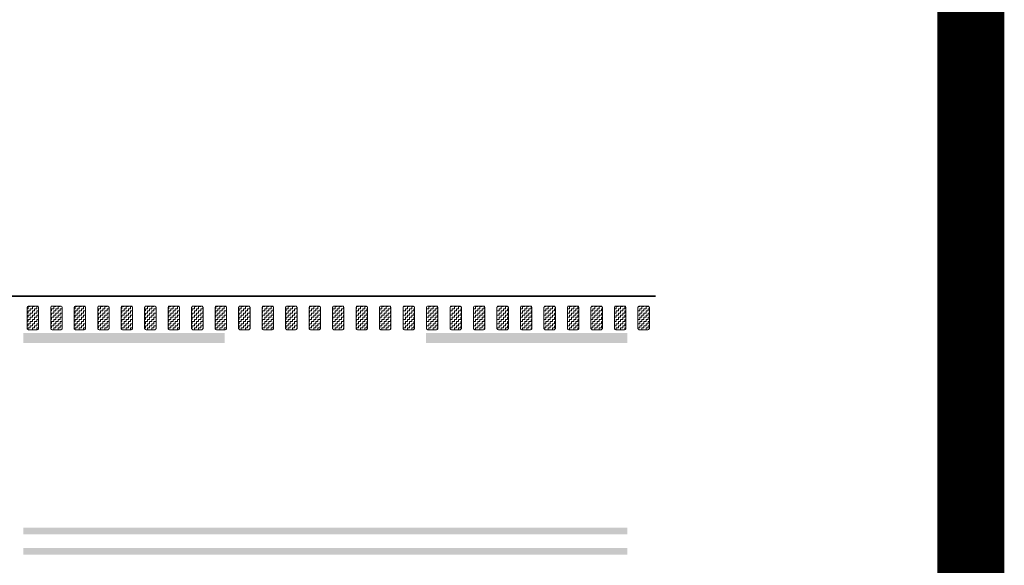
# Model space of a CAD drawing. Header units: metres. Extents: x -699 to 2316, y -1199 to 781.
# Tile 550 of 593: x 1206 to 1220, y -259 to -251. Entities that reach past the tile are written whole.
import ezdxf

# ---------------------------------------------------------------- set-up
doc = ezdxf.new("R2010")
doc.units = ezdxf.units.M
doc.linetypes.add('VW-3-3_STREEP', pattern=[6, 3, -3])
doc.linetypes.add('VW-9-3_STREEP', pattern=[12, 9, -3])
for name, color, linetype, lineweight in [('N-WA-VW-MARKERING_DYNAMISCH-G', 7, 'Continuous', 35), ('N-WE-VH-KANTVERHARDING-G', 210, 'Continuous', 35), ('N-WE-VW-MARKERING_LANGS_STREEP_33-G', 7, 'VW-3-3_STREEP', 13), ('N-WE-VW-MARKERING_LANGS_STREEP_93-G', 7, 'VW-9-3_STREEP', 13)]:
    doc.layers.add(name, color=color, linetype=linetype, lineweight=lineweight)
doc.layers.add('X-XX-AL-TEKENBLAD_VIEWPORT-G', color=7, linetype='Continuous', lineweight=18, plot=False)
pattern_1 = [(180, (362.03036, 0), (-0.03175, -0.03175), [0.03175, -0.03175]), (270, (361.99861, 0), (0.03175, -0.03175), [0.03175, -0.03175])]

msp = doc.modelspace()

# ---------------------------------------------------------------- hatches: boundary and pattern name
at = {"layer": 'N-WA-VW-MARKERING_DYNAMISCH-G', "lineweight": 9}
h = msp.add_hatch(dxfattribs=at)
h.set_pattern_fill('ZIGZAG', color=8, scale=0.01, angle=180, style=0)
h.set_pattern_definition(pattern_1)
edge = h.paths.add_edge_path()
edge.add_line((1205.9191, -254.8827), (1206.0491, -254.8827))
edge.add_arc((1206.0491, -254.9027), 0.02, 0, 90, ccw=False)
edge.add_line((1206.0691, -254.9027), (1206.0691, -255.2127))
edge.add_arc((1206.0491, -255.2127), 0.02, 270, 360, ccw=False)
edge.add_line((1206.0491, -255.2327), (1205.9191, -255.2327))
edge.add_arc((1205.9191, -255.2127), 0.02, 180, 270, ccw=False)
edge.add_line((1205.8991, -255.2127), (1205.8991, -254.9027))
edge.add_arc((1205.9191, -254.9027), 0.02, 90, 180, ccw=False)
h = msp.add_hatch(dxfattribs=at)
h.set_pattern_fill('ZIGZAG', color=8, scale=0.01, angle=180, style=0)
h.set_pattern_definition(pattern_1)
edge = h.paths.add_edge_path()
edge.add_line((1206.2691, -254.8827), (1206.3991, -254.8827))
edge.add_arc((1206.3991, -254.9027), 0.02, 0, 90, ccw=False)
edge.add_line((1206.4191, -254.9027), (1206.4191, -255.2127))
edge.add_arc((1206.3991, -255.2127), 0.02, 270, 360, ccw=False)
edge.add_line((1206.3991, -255.2327), (1206.2691, -255.2327))
edge.add_arc((1206.2691, -255.2127), 0.02, 180, 270, ccw=False)
edge.add_line((1206.2491, -255.2127), (1206.2491, -254.9027))
edge.add_arc((1206.2691, -254.9027), 0.02, 90, 180, ccw=False)
h = msp.add_hatch(dxfattribs=at)
h.set_pattern_fill('ZIGZAG', color=8, scale=0.01, angle=180, style=0)
h.set_pattern_definition(pattern_1)
edge = h.paths.add_edge_path()
edge.add_line((1206.6191, -254.8827), (1206.7491, -254.8827))
edge.add_arc((1206.7491, -254.9027), 0.02, 0, 90, ccw=False)
edge.add_line((1206.7691, -254.9027), (1206.7691, -255.2127))
edge.add_arc((1206.7491, -255.2127), 0.02, 270, 360, ccw=False)
edge.add_line((1206.7491, -255.2327), (1206.6191, -255.2327))
edge.add_arc((1206.6191, -255.2127), 0.02, 180, 270, ccw=False)
edge.add_line((1206.5991, -255.2127), (1206.5991, -254.9027))
edge.add_arc((1206.6191, -254.9027), 0.02, 90, 180, ccw=False)
h = msp.add_hatch(dxfattribs=at)
h.set_pattern_fill('ZIGZAG', color=8, scale=0.01, angle=180, style=0)
h.set_pattern_definition(pattern_1)
edge = h.paths.add_edge_path()
edge.add_line((1206.9691, -254.8827), (1207.0991, -254.8827))
edge.add_arc((1207.0991, -254.9027), 0.02, 0, 90, ccw=False)
edge.add_line((1207.1191, -254.9027), (1207.1191, -255.2127))
edge.add_arc((1207.0991, -255.2127), 0.02, 270, 360, ccw=False)
edge.add_line((1207.0991, -255.2327), (1206.9691, -255.2327))
edge.add_arc((1206.9691, -255.2127), 0.02, 180, 270, ccw=False)
edge.add_line((1206.9491, -255.2127), (1206.9491, -254.9027))
edge.add_arc((1206.9691, -254.9027), 0.02, 90, 180, ccw=False)
h = msp.add_hatch(dxfattribs=at)
h.set_pattern_fill('ZIGZAG', color=8, scale=0.01, angle=180, style=0)
h.set_pattern_definition(pattern_1)
edge = h.paths.add_edge_path()
edge.add_line((1207.3191, -254.8827), (1207.4491, -254.8827))
edge.add_arc((1207.4491, -254.9027), 0.02, 0, 90, ccw=False)
edge.add_line((1207.4691, -254.9027), (1207.4691, -255.2127))
edge.add_arc((1207.4491, -255.2127), 0.02, 270, 360, ccw=False)
edge.add_line((1207.4491, -255.2327), (1207.3191, -255.2327))
edge.add_arc((1207.3191, -255.2127), 0.02, 180, 270, ccw=False)
edge.add_line((1207.2991, -255.2127), (1207.2991, -254.9027))
edge.add_arc((1207.3191, -254.9027), 0.02, 90, 180, ccw=False)
h = msp.add_hatch(dxfattribs=at)
h.set_pattern_fill('ZIGZAG', color=8, scale=0.01, angle=180, style=0)
h.set_pattern_definition(pattern_1)
edge = h.paths.add_edge_path()
edge.add_line((1207.6691, -254.8827), (1207.7991, -254.8827))
edge.add_arc((1207.7991, -254.9027), 0.02, 0, 90, ccw=False)
edge.add_line((1207.8191, -254.9027), (1207.8191, -255.2127))
edge.add_arc((1207.7991, -255.2127), 0.02, 270, 360, ccw=False)
edge.add_line((1207.7991, -255.2327), (1207.6691, -255.2327))
edge.add_arc((1207.6691, -255.2127), 0.02, 180, 270, ccw=False)
edge.add_line((1207.6491, -255.2127), (1207.6491, -254.9027))
edge.add_arc((1207.6691, -254.9027), 0.02, 90, 180, ccw=False)
h = msp.add_hatch(dxfattribs=at)
h.set_pattern_fill('ZIGZAG', color=8, scale=0.01, angle=180, style=0)
h.set_pattern_definition(pattern_1)
edge = h.paths.add_edge_path()
edge.add_line((1208.0191, -254.8827), (1208.1491, -254.8827))
edge.add_arc((1208.1491, -254.9027), 0.02, 0, 90, ccw=False)
edge.add_line((1208.1691, -254.9027), (1208.1691, -255.2127))
edge.add_arc((1208.1491, -255.2127), 0.02, 270, 360, ccw=False)
edge.add_line((1208.1491, -255.2327), (1208.0191, -255.2327))
edge.add_arc((1208.0191, -255.2127), 0.02, 180, 270, ccw=False)
edge.add_line((1207.9991, -255.2127), (1207.9991, -254.9027))
edge.add_arc((1208.0191, -254.9027), 0.02, 90, 180, ccw=False)
h = msp.add_hatch(dxfattribs=at)
h.set_pattern_fill('ZIGZAG', color=8, scale=0.01, angle=180, style=0)
h.set_pattern_definition(pattern_1)
edge = h.paths.add_edge_path()
edge.add_line((1208.3691, -254.8827), (1208.4991, -254.8827))
edge.add_arc((1208.4991, -254.9027), 0.02, 0, 90, ccw=False)
edge.add_line((1208.5191, -254.9027), (1208.5191, -255.2127))
edge.add_arc((1208.4991, -255.2127), 0.02, 270, 360, ccw=False)
edge.add_line((1208.4991, -255.2327), (1208.3691, -255.2327))
edge.add_arc((1208.3691, -255.2127), 0.02, 180, 270, ccw=False)
edge.add_line((1208.3491, -255.2127), (1208.3491, -254.9027))
edge.add_arc((1208.3691, -254.9027), 0.02, 90, 180, ccw=False)
h = msp.add_hatch(dxfattribs=at)
h.set_pattern_fill('ZIGZAG', color=8, scale=0.01, angle=180, style=0)
h.set_pattern_definition(pattern_1)
edge = h.paths.add_edge_path()
edge.add_line((1208.7191, -254.8827), (1208.8491, -254.8827))
edge.add_arc((1208.8491, -254.9027), 0.02, 0, 90, ccw=False)
edge.add_line((1208.8691, -254.9027), (1208.8691, -255.2127))
edge.add_arc((1208.8491, -255.2127), 0.02, 270, 360, ccw=False)
edge.add_line((1208.8491, -255.2327), (1208.7191, -255.2327))
edge.add_arc((1208.7191, -255.2127), 0.02, 180, 270, ccw=False)
edge.add_line((1208.6991, -255.2127), (1208.6991, -254.9027))
edge.add_arc((1208.7191, -254.9027), 0.02, 90, 180, ccw=False)
h = msp.add_hatch(dxfattribs=at)
h.set_pattern_fill('ZIGZAG', color=8, scale=0.01, angle=180, style=0)
h.set_pattern_definition(pattern_1)
edge = h.paths.add_edge_path()
edge.add_line((1209.0691, -254.8827), (1209.1991, -254.8827))
edge.add_arc((1209.1991, -254.9027), 0.02, 0, 90, ccw=False)
edge.add_line((1209.2191, -254.9027), (1209.2191, -255.2127))
edge.add_arc((1209.1991, -255.2127), 0.02, 270, 360, ccw=False)
edge.add_line((1209.1991, -255.2327), (1209.0691, -255.2327))
edge.add_arc((1209.0691, -255.2127), 0.02, 180, 270, ccw=False)
edge.add_line((1209.0491, -255.2127), (1209.0491, -254.9027))
edge.add_arc((1209.0691, -254.9027), 0.02, 90, 180, ccw=False)
h = msp.add_hatch(dxfattribs=at)
h.set_pattern_fill('ZIGZAG', color=8, scale=0.01, angle=180, style=0)
h.set_pattern_definition(pattern_1)
edge = h.paths.add_edge_path()
edge.add_line((1209.4191, -254.8827), (1209.5491, -254.8827))
edge.add_arc((1209.5491, -254.9027), 0.02, 0, 90, ccw=False)
edge.add_line((1209.5691, -254.9027), (1209.5691, -255.2127))
edge.add_arc((1209.5491, -255.2127), 0.02, 270, 360, ccw=False)
edge.add_line((1209.5491, -255.2327), (1209.4191, -255.2327))
edge.add_arc((1209.4191, -255.2127), 0.02, 180, 270, ccw=False)
edge.add_line((1209.3991, -255.2127), (1209.3991, -254.9027))
edge.add_arc((1209.4191, -254.9027), 0.02, 90, 180, ccw=False)
h = msp.add_hatch(dxfattribs=at)
h.set_pattern_fill('ZIGZAG', color=8, scale=0.01, angle=180, style=0)
h.set_pattern_definition(pattern_1)
edge = h.paths.add_edge_path()
edge.add_line((1209.7691, -254.8827), (1209.8991, -254.8827))
edge.add_arc((1209.8991, -254.9027), 0.02, 0, 90, ccw=False)
edge.add_line((1209.9191, -254.9027), (1209.9191, -255.2127))
edge.add_arc((1209.8991, -255.2127), 0.02, 270, 360, ccw=False)
edge.add_line((1209.8991, -255.2327), (1209.7691, -255.2327))
edge.add_arc((1209.7691, -255.2127), 0.02, 180, 270, ccw=False)
edge.add_line((1209.7491, -255.2127), (1209.7491, -254.9027))
edge.add_arc((1209.7691, -254.9027), 0.02, 90, 180, ccw=False)
h = msp.add_hatch(dxfattribs=at)
h.set_pattern_fill('ZIGZAG', color=8, scale=0.01, angle=180, style=0)
h.set_pattern_definition(pattern_1)
edge = h.paths.add_edge_path()
edge.add_line((1210.1191, -254.8827), (1210.2491, -254.8827))
edge.add_arc((1210.2491, -254.9027), 0.02, 0, 90, ccw=False)
edge.add_line((1210.2691, -254.9027), (1210.2691, -255.2127))
edge.add_arc((1210.2491, -255.2127), 0.02, 270, 360, ccw=False)
edge.add_line((1210.2491, -255.2327), (1210.1191, -255.2327))
edge.add_arc((1210.1191, -255.2127), 0.02, 180, 270, ccw=False)
edge.add_line((1210.0991, -255.2127), (1210.0991, -254.9027))
edge.add_arc((1210.1191, -254.9027), 0.02, 90, 180, ccw=False)
h = msp.add_hatch(dxfattribs=at)
h.set_pattern_fill('ZIGZAG', color=8, scale=0.01, angle=180, style=0)
h.set_pattern_definition(pattern_1)
edge = h.paths.add_edge_path()
edge.add_line((1210.4691, -254.8827), (1210.5991, -254.8827))
edge.add_arc((1210.5991, -254.9027), 0.02, 0, 90, ccw=False)
edge.add_line((1210.6191, -254.9027), (1210.6191, -255.2127))
edge.add_arc((1210.5991, -255.2127), 0.02, 270, 360, ccw=False)
edge.add_line((1210.5991, -255.2327), (1210.4691, -255.2327))
edge.add_arc((1210.4691, -255.2127), 0.02, 180, 270, ccw=False)
edge.add_line((1210.4491, -255.2127), (1210.4491, -254.9027))
edge.add_arc((1210.4691, -254.9027), 0.02, 90, 180, ccw=False)
h = msp.add_hatch(dxfattribs=at)
h.set_pattern_fill('ZIGZAG', color=8, scale=0.01, angle=180, style=0)
h.set_pattern_definition(pattern_1)
edge = h.paths.add_edge_path()
edge.add_line((1210.8191, -254.8827), (1210.9491, -254.8827))
edge.add_arc((1210.9491, -254.9027), 0.02, 0, 90, ccw=False)
edge.add_line((1210.9691, -254.9027), (1210.9691, -255.2127))
edge.add_arc((1210.9491, -255.2127), 0.02, 270, 360, ccw=False)
edge.add_line((1210.9491, -255.2327), (1210.8191, -255.2327))
edge.add_arc((1210.8191, -255.2127), 0.02, 180, 270, ccw=False)
edge.add_line((1210.7991, -255.2127), (1210.7991, -254.9027))
edge.add_arc((1210.8191, -254.9027), 0.02, 90, 180, ccw=False)
h = msp.add_hatch(dxfattribs=at)
h.set_pattern_fill('ZIGZAG', color=8, scale=0.01, angle=180, style=0)
h.set_pattern_definition(pattern_1)
edge = h.paths.add_edge_path()
edge.add_line((1211.1691, -254.8827), (1211.2991, -254.8827))
edge.add_arc((1211.2991, -254.9027), 0.02, 0, 90, ccw=False)
edge.add_line((1211.3191, -254.9027), (1211.3191, -255.2127))
edge.add_arc((1211.2991, -255.2127), 0.02, 270, 360, ccw=False)
edge.add_line((1211.2991, -255.2327), (1211.1691, -255.2327))
edge.add_arc((1211.1691, -255.2127), 0.02, 180, 270, ccw=False)
edge.add_line((1211.1491, -255.2127), (1211.1491, -254.9027))
edge.add_arc((1211.1691, -254.9027), 0.02, 90, 180, ccw=False)
h = msp.add_hatch(dxfattribs=at)
h.set_pattern_fill('ZIGZAG', color=8, scale=0.01, angle=180, style=0)
h.set_pattern_definition(pattern_1)
edge = h.paths.add_edge_path()
edge.add_line((1211.5191, -254.8827), (1211.6491, -254.8827))
edge.add_arc((1211.6491, -254.9027), 0.02, 0, 90, ccw=False)
edge.add_line((1211.6691, -254.9027), (1211.6691, -255.2127))
edge.add_arc((1211.6491, -255.2127), 0.02, 270, 360, ccw=False)
edge.add_line((1211.6491, -255.2327), (1211.5191, -255.2327))
edge.add_arc((1211.5191, -255.2127), 0.02, 180, 270, ccw=False)
edge.add_line((1211.4991, -255.2127), (1211.4991, -254.9027))
edge.add_arc((1211.5191, -254.9027), 0.02, 90, 180, ccw=False)
h = msp.add_hatch(dxfattribs=at)
h.set_pattern_fill('ZIGZAG', color=8, scale=0.01, angle=180, style=0)
h.set_pattern_definition(pattern_1)
edge = h.paths.add_edge_path()
edge.add_line((1211.8691, -254.8827), (1211.9991, -254.8827))
edge.add_arc((1211.9991, -254.9027), 0.02, 0, 90, ccw=False)
edge.add_line((1212.0191, -254.9027), (1212.0191, -255.2127))
edge.add_arc((1211.9991, -255.2127), 0.02, 270, 360, ccw=False)
edge.add_line((1211.9991, -255.2327), (1211.8691, -255.2327))
edge.add_arc((1211.8691, -255.2127), 0.02, 180, 270, ccw=False)
edge.add_line((1211.8491, -255.2127), (1211.8491, -254.9027))
edge.add_arc((1211.8691, -254.9027), 0.02, 90, 180, ccw=False)
h = msp.add_hatch(dxfattribs=at)
h.set_pattern_fill('ZIGZAG', color=8, scale=0.01, angle=180, style=0)
h.set_pattern_definition(pattern_1)
edge = h.paths.add_edge_path()
edge.add_line((1212.2191, -254.8827), (1212.3491, -254.8827))
edge.add_arc((1212.3491, -254.9027), 0.02, 0, 90, ccw=False)
edge.add_line((1212.3691, -254.9027), (1212.3691, -255.2127))
edge.add_arc((1212.3491, -255.2127), 0.02, 270, 360, ccw=False)
edge.add_line((1212.3491, -255.2327), (1212.2191, -255.2327))
edge.add_arc((1212.2191, -255.2127), 0.02, 180, 270, ccw=False)
edge.add_line((1212.1991, -255.2127), (1212.1991, -254.9027))
edge.add_arc((1212.2191, -254.9027), 0.02, 90, 180, ccw=False)
h = msp.add_hatch(dxfattribs=at)
h.set_pattern_fill('ZIGZAG', color=8, scale=0.01, angle=180, style=0)
h.set_pattern_definition(pattern_1)
edge = h.paths.add_edge_path()
edge.add_line((1212.5691, -254.8827), (1212.6991, -254.8827))
edge.add_arc((1212.6991, -254.9027), 0.02, 0, 90, ccw=False)
edge.add_line((1212.7191, -254.9027), (1212.7191, -255.2127))
edge.add_arc((1212.6991, -255.2127), 0.02, 270, 360, ccw=False)
edge.add_line((1212.6991, -255.2327), (1212.5691, -255.2327))
edge.add_arc((1212.5691, -255.2127), 0.02, 180, 270, ccw=False)
edge.add_line((1212.5491, -255.2127), (1212.5491, -254.9027))
edge.add_arc((1212.5691, -254.9027), 0.02, 90, 180, ccw=False)
h = msp.add_hatch(dxfattribs=at)
h.set_pattern_fill('ZIGZAG', color=8, scale=0.01, angle=180, style=0)
h.set_pattern_definition(pattern_1)
edge = h.paths.add_edge_path()
edge.add_line((1212.9191, -254.8827), (1213.0491, -254.8827))
edge.add_arc((1213.0491, -254.9027), 0.02, 0, 90, ccw=False)
edge.add_line((1213.0691, -254.9027), (1213.0691, -255.2127))
edge.add_arc((1213.0491, -255.2127), 0.02, 270, 360, ccw=False)
edge.add_line((1213.0491, -255.2327), (1212.9191, -255.2327))
edge.add_arc((1212.9191, -255.2127), 0.02, 180, 270, ccw=False)
edge.add_line((1212.8991, -255.2127), (1212.8991, -254.9027))
edge.add_arc((1212.9191, -254.9027), 0.02, 90, 180, ccw=False)
h = msp.add_hatch(dxfattribs=at)
h.set_pattern_fill('ZIGZAG', color=8, scale=0.01, angle=180, style=0)
h.set_pattern_definition(pattern_1)
edge = h.paths.add_edge_path()
edge.add_line((1213.2691, -254.8827), (1213.3991, -254.8827))
edge.add_arc((1213.3991, -254.9027), 0.02, 0, 90, ccw=False)
edge.add_line((1213.4191, -254.9027), (1213.4191, -255.2127))
edge.add_arc((1213.3991, -255.2127), 0.02, 270, 360, ccw=False)
edge.add_line((1213.3991, -255.2327), (1213.2691, -255.2327))
edge.add_arc((1213.2691, -255.2127), 0.02, 180, 270, ccw=False)
edge.add_line((1213.2491, -255.2127), (1213.2491, -254.9027))
edge.add_arc((1213.2691, -254.9027), 0.02, 90, 180, ccw=False)
h = msp.add_hatch(dxfattribs=at)
h.set_pattern_fill('ZIGZAG', color=8, scale=0.01, angle=180, style=0)
h.set_pattern_definition(pattern_1)
edge = h.paths.add_edge_path()
edge.add_line((1213.6191, -254.8827), (1213.7491, -254.8827))
edge.add_arc((1213.7491, -254.9027), 0.02, 0, 90, ccw=False)
edge.add_line((1213.7691, -254.9027), (1213.7691, -255.2127))
edge.add_arc((1213.7491, -255.2127), 0.02, 270, 360, ccw=False)
edge.add_line((1213.7491, -255.2327), (1213.6191, -255.2327))
edge.add_arc((1213.6191, -255.2127), 0.02, 180, 270, ccw=False)
edge.add_line((1213.5991, -255.2127), (1213.5991, -254.9027))
edge.add_arc((1213.6191, -254.9027), 0.02, 90, 180, ccw=False)
h = msp.add_hatch(dxfattribs=at)
h.set_pattern_fill('ZIGZAG', color=8, scale=0.01, angle=180, style=0)
h.set_pattern_definition(pattern_1)
edge = h.paths.add_edge_path()
edge.add_line((1213.9691, -254.8827), (1214.0991, -254.8827))
edge.add_arc((1214.0991, -254.9027), 0.02, 0, 90, ccw=False)
edge.add_line((1214.1191, -254.9027), (1214.1191, -255.2127))
edge.add_arc((1214.0991, -255.2127), 0.02, 270, 360, ccw=False)
edge.add_line((1214.0991, -255.2327), (1213.9691, -255.2327))
edge.add_arc((1213.9691, -255.2127), 0.02, 180, 270, ccw=False)
edge.add_line((1213.9491, -255.2127), (1213.9491, -254.9027))
edge.add_arc((1213.9691, -254.9027), 0.02, 90, 180, ccw=False)
h = msp.add_hatch(dxfattribs=at)
h.set_pattern_fill('ZIGZAG', color=8, scale=0.01, angle=180, style=0)
h.set_pattern_definition(pattern_1)
edge = h.paths.add_edge_path()
edge.add_line((1214.3191, -254.8827), (1214.4491, -254.8827))
edge.add_arc((1214.4491, -254.9027), 0.02, 0, 90, ccw=False)
edge.add_line((1214.4691, -254.9027), (1214.4691, -255.2127))
edge.add_arc((1214.4491, -255.2127), 0.02, 270, 360, ccw=False)
edge.add_line((1214.4491, -255.2327), (1214.3191, -255.2327))
edge.add_arc((1214.3191, -255.2127), 0.02, 180, 270, ccw=False)
edge.add_line((1214.2991, -255.2127), (1214.2991, -254.9027))
edge.add_arc((1214.3191, -254.9027), 0.02, 90, 180, ccw=False)
h = msp.add_hatch(dxfattribs=at)
h.set_pattern_fill('ZIGZAG', color=8, scale=0.01, angle=180, style=0)
h.set_pattern_definition(pattern_1)
edge = h.paths.add_edge_path()
edge.add_line((1214.6691, -254.8827), (1214.7991, -254.8827))
edge.add_arc((1214.7991, -254.9027), 0.02, 0, 90, ccw=False)
edge.add_line((1214.8191, -254.9027), (1214.8191, -255.2127))
edge.add_arc((1214.7991, -255.2127), 0.02, 270, 360, ccw=False)
edge.add_line((1214.7991, -255.2327), (1214.6691, -255.2327))
edge.add_arc((1214.6691, -255.2127), 0.02, 180, 270, ccw=False)
edge.add_line((1214.6491, -255.2127), (1214.6491, -254.9027))
edge.add_arc((1214.6691, -254.9027), 0.02, 90, 180, ccw=False)
h = msp.add_hatch(dxfattribs=at)
h.set_pattern_fill('ZIGZAG', color=8, scale=0.01, angle=180, style=0)
h.set_pattern_definition(pattern_1)
edge = h.paths.add_edge_path()
edge.add_line((1215.0191, -254.8827), (1215.1491, -254.8827))
edge.add_arc((1215.1491, -254.9027), 0.02, 0, 90, ccw=False)
edge.add_line((1215.1691, -254.9027), (1215.1691, -255.2127))
edge.add_arc((1215.1491, -255.2127), 0.02, 270, 360, ccw=False)
edge.add_line((1215.1491, -255.2327), (1215.0191, -255.2327))
edge.add_arc((1215.0191, -255.2127), 0.02, 180, 270, ccw=False)
edge.add_line((1214.9991, -255.2127), (1214.9991, -254.9027))
edge.add_arc((1215.0191, -254.9027), 0.02, 90, 180, ccw=False)

# ---------------------------------------------------------------- linework, layer by layer
at = {"layer": 'N-WA-VW-MARKERING_DYNAMISCH-G', "color": 8, "lineweight": 9}
for points in [[(1205.9191, -254.8827), (1206.0491, -254.8827, -0.4142136), (1206.0691, -254.9027), (1206.0691, -255.2127, -0.4142136), (1206.0491, -255.2327), (1205.9191, -255.2327, -0.4142136), (1205.8991, -255.2127), (1205.8991, -254.9027, -0.4142136)], [(1206.2691, -254.8827), (1206.3991, -254.8827, -0.4142136), (1206.4191, -254.9027), (1206.4191, -255.2127, -0.4142136), (1206.3991, -255.2327), (1206.2691, -255.2327, -0.4142136), (1206.2491, -255.2127), (1206.2491, -254.9027, -0.4142136)], [(1206.6191, -254.8827), (1206.7491, -254.8827, -0.4142136), (1206.7691, -254.9027), (1206.7691, -255.2127, -0.4142136), (1206.7491, -255.2327), (1206.6191, -255.2327, -0.4142136), (1206.5991, -255.2127), (1206.5991, -254.9027, -0.4142136)], [(1206.9691, -254.8827), (1207.0991, -254.8827, -0.4142136), (1207.1191, -254.9027), (1207.1191, -255.2127, -0.4142136), (1207.0991, -255.2327), (1206.9691, -255.2327, -0.4142136), (1206.9491, -255.2127), (1206.9491, -254.9027, -0.4142136)], [(1207.3191, -254.8827), (1207.4491, -254.8827, -0.4142136), (1207.4691, -254.9027), (1207.4691, -255.2127, -0.4142136), (1207.4491, -255.2327), (1207.3191, -255.2327, -0.4142136), (1207.2991, -255.2127), (1207.2991, -254.9027, -0.4142136)], [(1207.6691, -254.8827), (1207.7991, -254.8827, -0.4142136), (1207.8191, -254.9027), (1207.8191, -255.2127, -0.4142136), (1207.7991, -255.2327), (1207.6691, -255.2327, -0.4142136), (1207.6491, -255.2127), (1207.6491, -254.9027, -0.4142136)], [(1208.0191, -254.8827), (1208.1491, -254.8827, -0.4142136), (1208.1691, -254.9027), (1208.1691, -255.2127, -0.4142136), (1208.1491, -255.2327), (1208.0191, -255.2327, -0.4142136), (1207.9991, -255.2127), (1207.9991, -254.9027, -0.4142136)], [(1208.3691, -254.8827), (1208.4991, -254.8827, -0.4142136), (1208.5191, -254.9027), (1208.5191, -255.2127, -0.4142136), (1208.4991, -255.2327), (1208.3691, -255.2327, -0.4142136), (1208.3491, -255.2127), (1208.3491, -254.9027, -0.4142136)], [(1208.7191, -254.8827), (1208.8491, -254.8827, -0.4142136), (1208.8691, -254.9027), (1208.8691, -255.2127, -0.4142136), (1208.8491, -255.2327), (1208.7191, -255.2327, -0.4142136), (1208.6991, -255.2127), (1208.6991, -254.9027, -0.4142136)], [(1209.0691, -254.8827), (1209.1991, -254.8827, -0.4142136), (1209.2191, -254.9027), (1209.2191, -255.2127, -0.4142136), (1209.1991, -255.2327), (1209.0691, -255.2327, -0.4142136), (1209.0491, -255.2127), (1209.0491, -254.9027, -0.4142136)], [(1209.4191, -254.8827), (1209.5491, -254.8827, -0.4142136), (1209.5691, -254.9027), (1209.5691, -255.2127, -0.4142136), (1209.5491, -255.2327), (1209.4191, -255.2327, -0.4142136), (1209.3991, -255.2127), (1209.3991, -254.9027, -0.4142136)], [(1209.7691, -254.8827), (1209.8991, -254.8827, -0.4142136), (1209.9191, -254.9027), (1209.9191, -255.2127, -0.4142136), (1209.8991, -255.2327), (1209.7691, -255.2327, -0.4142136), (1209.7491, -255.2127), (1209.7491, -254.9027, -0.4142136)], [(1210.1191, -254.8827), (1210.2491, -254.8827, -0.4142136), (1210.2691, -254.9027), (1210.2691, -255.2127, -0.4142136), (1210.2491, -255.2327), (1210.1191, -255.2327, -0.4142136), (1210.0991, -255.2127), (1210.0991, -254.9027, -0.4142136)], [(1210.4691, -254.8827), (1210.5991, -254.8827, -0.4142136), (1210.6191, -254.9027), (1210.6191, -255.2127, -0.4142136), (1210.5991, -255.2327), (1210.4691, -255.2327, -0.4142136), (1210.4491, -255.2127), (1210.4491, -254.9027, -0.4142136)], [(1210.8191, -254.8827), (1210.9491, -254.8827, -0.4142136), (1210.9691, -254.9027), (1210.9691, -255.2127, -0.4142136), (1210.9491, -255.2327), (1210.8191, -255.2327, -0.4142136), (1210.7991, -255.2127), (1210.7991, -254.9027, -0.4142136)], [(1211.1691, -254.8827), (1211.2991, -254.8827, -0.4142136), (1211.3191, -254.9027), (1211.3191, -255.2127, -0.4142136), (1211.2991, -255.2327), (1211.1691, -255.2327, -0.4142136), (1211.1491, -255.2127), (1211.1491, -254.9027, -0.4142136)], [(1211.5191, -254.8827), (1211.6491, -254.8827, -0.4142136), (1211.6691, -254.9027), (1211.6691, -255.2127, -0.4142136), (1211.6491, -255.2327), (1211.5191, -255.2327, -0.4142136), (1211.4991, -255.2127), (1211.4991, -254.9027, -0.4142136)], [(1211.8691, -254.8827), (1211.9991, -254.8827, -0.4142136), (1212.0191, -254.9027), (1212.0191, -255.2127, -0.4142136), (1211.9991, -255.2327), (1211.8691, -255.2327, -0.4142136), (1211.8491, -255.2127), (1211.8491, -254.9027, -0.4142136)], [(1212.2191, -254.8827), (1212.3491, -254.8827, -0.4142136), (1212.3691, -254.9027), (1212.3691, -255.2127, -0.4142136), (1212.3491, -255.2327), (1212.2191, -255.2327, -0.4142136), (1212.1991, -255.2127), (1212.1991, -254.9027, -0.4142136)], [(1212.5691, -254.8827), (1212.6991, -254.8827, -0.4142136), (1212.7191, -254.9027), (1212.7191, -255.2127, -0.4142136), (1212.6991, -255.2327), (1212.5691, -255.2327, -0.4142136), (1212.5491, -255.2127), (1212.5491, -254.9027, -0.4142136)], [(1212.9191, -254.8827), (1213.0491, -254.8827, -0.4142136), (1213.0691, -254.9027), (1213.0691, -255.2127, -0.4142136), (1213.0491, -255.2327), (1212.9191, -255.2327, -0.4142136), (1212.8991, -255.2127), (1212.8991, -254.9027, -0.4142136)], [(1213.2691, -254.8827), (1213.3991, -254.8827, -0.4142136), (1213.4191, -254.9027), (1213.4191, -255.2127, -0.4142136), (1213.3991, -255.2327), (1213.2691, -255.2327, -0.4142136), (1213.2491, -255.2127), (1213.2491, -254.9027, -0.4142136)], [(1213.6191, -254.8827), (1213.7491, -254.8827, -0.4142136), (1213.7691, -254.9027), (1213.7691, -255.2127, -0.4142136), (1213.7491, -255.2327), (1213.6191, -255.2327, -0.4142136), (1213.5991, -255.2127), (1213.5991, -254.9027, -0.4142136)], [(1213.9691, -254.8827), (1214.0991, -254.8827, -0.4142136), (1214.1191, -254.9027), (1214.1191, -255.2127, -0.4142136), (1214.0991, -255.2327), (1213.9691, -255.2327, -0.4142136), (1213.9491, -255.2127), (1213.9491, -254.9027, -0.4142136)], [(1214.3191, -254.8827), (1214.4491, -254.8827, -0.4142136), (1214.4691, -254.9027), (1214.4691, -255.2127, -0.4142136), (1214.4491, -255.2327), (1214.3191, -255.2327, -0.4142136), (1214.2991, -255.2127), (1214.2991, -254.9027, -0.4142136)], [(1214.6691, -254.8827), (1214.7991, -254.8827, -0.4142136), (1214.8191, -254.9027), (1214.8191, -255.2127, -0.4142136), (1214.7991, -255.2327), (1214.6691, -255.2327, -0.4142136), (1214.6491, -255.2127), (1214.6491, -254.9027, -0.4142136)], [(1215.0191, -254.8827), (1215.1491, -254.8827, -0.4142136), (1215.1691, -254.9027), (1215.1691, -255.2127, -0.4142136), (1215.1491, -255.2327), (1215.0191, -255.2327, -0.4142136), (1214.9991, -255.2127), (1214.9991, -254.9027, -0.4142136)]]:
    msp.add_lwpolyline(points, format="xyb", close=True, dxfattribs=at)
at = {"layer": 'N-WE-VH-KANTVERHARDING-G'}
msp.add_line((1205.0991, -254.7327), (1215.2624, -254.7327), dxfattribs=at)
msp.add_line((1205.0991, -254.7327), (1215.2624, -254.7327), dxfattribs=at)
at = {"layer": 'N-WE-VW-MARKERING_LANGS_STREEP_33-G', "color": 253, "linetype": 'Continuous'}
for points in [[(1205.842, -255.2827), (1208.842, -255.2827), (1205.842, -255.4327), (1208.842, -255.4327)], [(1211.842, -255.2827), (1214.842, -255.2827), (1211.842, -255.4327), (1214.842, -255.4327)]]:
    msp.add_solid(points, dxfattribs=at)
at = {"layer": 'N-WE-VW-MARKERING_LANGS_STREEP_93-G', "color": 253, "linetype": 'Continuous'}
for points in [[(1205.842, -258.1827), (1214.842, -258.1827), (1205.842, -258.2827), (1214.842, -258.2827)], [(1205.842, -258.5827), (1214.842, -258.5827), (1205.842, -258.4827), (1214.842, -258.4827)]]:
    msp.add_solid(points, dxfattribs=at)
at = {"layer": 'X-XX-AL-TEKENBLAD_VIEWPORT-G', "color": 3, "const_width": 1}
msp.add_lwpolyline([(1113.6885, -298.1762), (1219.9582, -298.1762), (1219.9582, -172.9742), (1113.6885, -172.9742)], close=True, dxfattribs=at)

doc.saveas('drawing.dxf')
